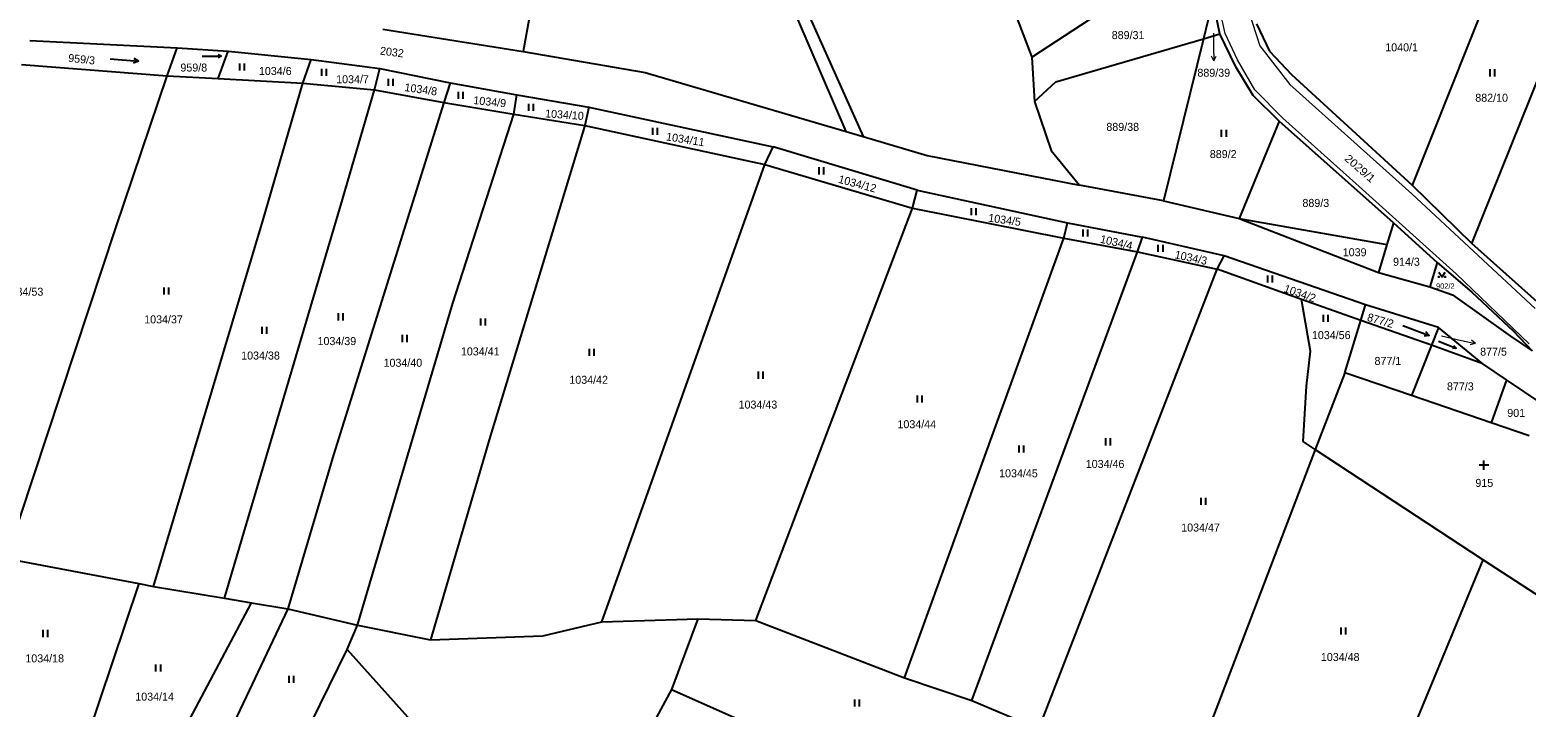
# Model space of a CAD drawing. Extents: x -820420 to -815896, y -1105820 to -1103643.
# Drawn here: x -818131.9 to -817814, y -1104702.1 to -1104558.3 of the extents above; entities that cross this region are included whole.
import ezdxf
from ezdxf.enums import TextEntityAlignment as Align

# ---------------------------------------------------------------- set-up
doc = ezdxf.new("R2010")
doc.units = 0
doc.header["$LTSCALE"] = 0.68
for name, color, linetype, lineweight in [('1', 7, 'Continuous', 25), ('3', 7, 'Continuous', 25), ('4', 7, 'Continuous', 13), ('7', 7, 'Continuous', 13)]:
    doc.layers.add(name, color=color, linetype=linetype, lineweight=lineweight)
doc.layers.add('2', color=7, linetype='Continuous')

msp = doc.modelspace()

# ---------------------------------------------------------------- linework, layer by layer
at = {"layer": '1'}
for p, q in [((-817940.64, -1104507.75), (-817918.98, -1104564.11)), ((-818020.36, -1104524.99), (-818027.05, -1104562.9)), ((-817815.09, -1104533.38), (-817838.19, -1104591.31)), ((-817918.98, -1104564.11), (-817899.8, -1104551.51)), ((-817958.41, -1104579.92), (-817968.74, -1104556.07)), ((-817966.18, -1104555.72), (-817954.8, -1104580.98)), ((-817879.04, -1104559.18), (-817879.9, -1104555.08)), ((-817871.26, -1104557.02), (-817868.49, -1104562.86)), ((-818131.94, -1104560.55), (-818100.61, -1104562.13)), ((-818056.89, -1104558.16), (-818027.05, -1104562.9)), ((-817913.88, -1104569.34), (-817882.54, -1104560.2)), ((-817882.54, -1104560.2), (-817890.98, -1104594.64)), ((-817882.54, -1104560.2), (-817879.04, -1104559.18)), ((-817875.63, -1104566.16), (-817879.04, -1104559.18)), ((-818102.69, -1104568.1), (-818100.61, -1104562.13)), ((-818100.61, -1104562.13), (-818089.75, -1104562.82)), ((-818091.86, -1104568.66), (-818089.75, -1104562.82)), ((-818089.75, -1104562.82), (-818072.12, -1104564.6)), ((-818027.05, -1104562.9), (-818001.13, -1104567.36)), ((-817868.49, -1104562.86), (-817863.84, -1104567.81)), ((-817825.5, -1104603.68), (-817808.78, -1104562.2)), ((-818133.7, -1104565.65), (-818102.69, -1104568.1)), ((-818073.89, -1104569.63), (-818072.12, -1104564.6)), ((-818072.12, -1104564.6), (-818057.57, -1104566.53)), ((-818058.66, -1104571.07), (-818057.57, -1104566.53)), ((-818057.57, -1104566.53), (-818042.59, -1104569.59)), ((-817918.98, -1104564.11), (-817918.42, -1104573.52)), ((-817871.98, -1104572.23), (-817875.63, -1104566.16)), ((-818113.66, -1104600.35), (-818102.69, -1104568.1)), ((-818102.69, -1104568.1), (-818091.86, -1104568.66)), ((-818091.86, -1104568.66), (-818073.89, -1104569.63)), ((-818082.39, -1104598.85), (-818073.89, -1104569.63)), ((-818073.89, -1104569.63), (-818058.66, -1104571.07)), ((-818042.59, -1104569.59), (-818043.92, -1104573.72)), ((-818042.59, -1104569.59), (-818028.44, -1104572.11)), ((-818001.13, -1104567.36), (-817958.41, -1104579.92)), ((-817918.42, -1104573.52), (-817913.88, -1104569.34)), ((-817863.84, -1104567.81), (-817838.19, -1104591.31)), ((-818065.85, -1104595.56), (-818058.66, -1104571.07)), ((-818058.66, -1104571.07), (-818043.92, -1104573.72)), ((-818029.09, -1104576.24), (-818028.44, -1104572.11)), ((-818028.44, -1104572.11), (-818013.16, -1104574.71)), ((-817866.42, -1104577.69), (-817871.98, -1104572.23)), ((-818043.92, -1104573.72), (-818067.4, -1104648.56)), ((-818043.92, -1104573.72), (-818029.09, -1104576.24)), ((-818041.99, -1104616.33), (-818029.09, -1104576.24)), ((-818029.09, -1104576.24), (-818014, -1104578.65)), ((-818013.16, -1104574.71), (-818014, -1104578.65)), ((-818013.16, -1104574.71), (-817973.99, -1104583.16)), ((-817918.42, -1104573.52), (-817914.89, -1104583.93)), ((-818014, -1104578.65), (-818034.12, -1104644.64)), ((-818014, -1104578.65), (-817975.74, -1104586.91)), ((-817866.42, -1104577.69), (-817874.93, -1104598.35)), ((-817842.11, -1104599.31), (-817866.42, -1104577.69)), ((-817958.41, -1104579.92), (-817954.8, -1104580.98)), ((-817954.8, -1104580.98), (-817941.26, -1104584.96)), ((-817975.74, -1104586.91), (-817973.99, -1104583.16)), ((-817943.37, -1104592.32), (-817973.99, -1104583.16)), ((-817941.26, -1104584.96), (-817908.87, -1104591.3)), ((-817914.89, -1104583.93), (-817908.87, -1104591.3)), ((-818010.36, -1104684.02), (-817975.74, -1104586.91)), ((-817975.74, -1104586.91), (-817944.36, -1104596.2)), ((-817944.36, -1104596.2), (-817943.37, -1104592.32)), ((-817943.37, -1104592.32), (-817911.42, -1104599.27)), ((-817890.98, -1104594.64), (-817908.87, -1104591.3)), ((-817825.5, -1104603.68), (-817838.19, -1104591.31)), ((-818090.57, -1104678.98), (-818065.85, -1104595.56)), ((-817890.98, -1104594.64), (-817874.93, -1104598.35)), ((-818105.6, -1104676.49), (-818082.39, -1104598.85)), ((-817977.65, -1104683.67), (-817944.36, -1104596.2)), ((-817944.36, -1104596.2), (-817912.17, -1104602.51)), ((-817874.93, -1104598.35), (-817845.34, -1104609.79)), ((-817874.93, -1104598.35), (-817843.57, -1104603.89)), ((-818136.83, -1104670.54), (-818113.66, -1104600.35)), ((-817912.17, -1104602.51), (-817911.42, -1104599.27)), ((-817911.42, -1104599.27), (-817895.49, -1104602.3)), ((-817842.11, -1104599.31), (-817843.57, -1104603.89)), ((-817842.11, -1104599.31), (-817832.89, -1104607.72)), ((-817946.04, -1104695.88), (-817912.17, -1104602.51)), ((-817912.17, -1104602.51), (-817896.56, -1104605.47)), ((-817896.56, -1104605.47), (-817895.49, -1104602.3)), ((-817878.13, -1104606.27), (-817895.49, -1104602.3)), ((-817843.57, -1104603.89), (-817845.34, -1104609.79)), ((-817810.91, -1104616.67), (-817825.5, -1104603.68)), ((-817931.76, -1104700.67), (-817896.56, -1104605.47)), ((-817896.56, -1104605.47), (-817879.6, -1104609.1)), ((-817879.6, -1104609.1), (-817878.13, -1104606.27)), ((-817848.08, -1104616.72), (-817878.13, -1104606.27)), ((-817832.89, -1104607.72), (-817834.4, -1104612.85)), ((-817832.89, -1104607.72), (-817825.53, -1104614)), ((-817917.49, -1104706.69), (-817879.6, -1104609.1)), ((-817861.66, -1104615.53), (-817879.6, -1104609.1)), ((-817845.34, -1104609.79), (-817834.4, -1104612.85)), ((-817834.4, -1104612.85), (-817829.58, -1104614.56)), ((-817829.58, -1104614.56), (-817817.26, -1104623.35)), ((-817825.53, -1104614), (-817816.66, -1104622.31)), ((-818062.26, -1104684.73), (-818041.99, -1104616.33)), ((-817859.81, -1104626.56), (-817861.66, -1104615.53)), ((-817849.05, -1104620.04), (-817848.08, -1104616.72)), ((-817832.56, -1104621.47), (-817848.08, -1104616.72)), ((-817834.08, -1104625.27), (-817849.05, -1104620.04)), ((-817832.56, -1104621.47), (-817834.08, -1104625.27)), ((-817823.13, -1104629.19), (-817832.56, -1104621.47)), ((-817817.26, -1104623.35), (-817812.65, -1104626.49)), ((-817816.66, -1104622.31), (-817812.65, -1104626.49)), ((-817860.65, -1104633.99), (-817859.81, -1104626.56)), ((-817834.08, -1104625.27), (-817838.32, -1104635.97)), ((-817823.13, -1104629.19), (-817834.08, -1104625.27)), ((-817818.11, -1104632.59), (-817823.13, -1104629.19)), ((-817838.32, -1104635.97), (-817852.46, -1104631.16)), ((-817818.11, -1104632.59), (-817821.4, -1104641.76)), ((-817810.54, -1104637.73), (-817818.11, -1104632.59)), ((-817861.32, -1104645.72), (-817860.65, -1104633.99)), ((-817821.4, -1104641.76), (-817838.32, -1104635.97)), ((-817813.29, -1104644.52), (-817821.4, -1104641.76)), ((-818034.12, -1104644.64), (-818046.75, -1104687.78)), ((-818067.4, -1104648.56), (-818077.06, -1104681.22)), ((-817858.82, -1104647.39), (-817886.45, -1104719.72)), ((-817858.82, -1104647.39), (-817823.09, -1104670.81)), ((-818136.83, -1104670.54), (-818108.78, -1104675.85)), ((-817847.86, -1104730.64), (-817823.09, -1104670.81)), ((-817823.09, -1104670.81), (-817802.12, -1104684.47)), ((-818108.78, -1104675.85), (-818121.19, -1104712.84)), ((-818108.78, -1104675.85), (-818105.6, -1104676.49)), ((-818105.6, -1104676.49), (-818090.57, -1104678.98)), ((-818105.51, -1104718.93), (-818084.8, -1104679.97)), ((-818077.06, -1104681.22), (-818095.85, -1104720.8)), ((-818090.57, -1104678.98), (-818084.8, -1104679.97)), ((-818084.8, -1104679.97), (-818077.06, -1104681.22)), ((-818077.06, -1104681.22), (-818062.26, -1104684.73)), ((-818064.49, -1104689.84), (-818062.26, -1104684.73)), ((-818062.26, -1104684.73), (-818046.75, -1104687.78)), ((-818022.88, -1104686.93), (-818010.36, -1104684.02)), ((-818010.36, -1104684.02), (-817989.99, -1104683.34)), ((-817989.99, -1104683.34), (-817995.58, -1104698.35)), ((-817989.99, -1104683.34), (-817977.65, -1104683.67)), ((-817977.65, -1104683.67), (-817946.04, -1104695.88)), ((-818046.75, -1104687.78), (-818022.88, -1104686.93)), ((-818077.08, -1104715.54), (-818064.49, -1104689.84)), ((-818064.49, -1104689.84), (-818051, -1104704.85)), ((-817946.04, -1104695.88), (-817931.76, -1104700.67)), ((-817995.58, -1104698.35), (-818002.92, -1104711.85)), ((-817995.58, -1104698.35), (-817960.13, -1104714.02)), ((-817931.76, -1104700.67), (-817917.49, -1104706.69))]:
    msp.add_line(p, q, dxfattribs=at)
for points in [[(-817879.9, -1104555.08), (-817879.9, -1104549.33), (-817882.54, -1104560.2)], [(-817852.46, -1104631.16), (-817849.05, -1104620.04), (-817861.66, -1104615.53)], [(-817852.46, -1104631.16), (-817858.82, -1104647.39), (-817861.32, -1104645.72)]]:
    msp.add_lwpolyline(points, dxfattribs=at)
at = {"layer": '3'}
for p, q in [((-818091.239, -1104563.926), (-818091.893, -1104564.262)), ((-818108.835, -1104564.981), (-818109.852, -1104565.396)), ((-818087.271, -1104566.97), (-818087.271, -1104565.47)), ((-818086.27, -1104566.97), (-818086.27, -1104565.47)), ((-818069.861, -1104568.09), (-818069.861, -1104566.59)), ((-818068.86, -1104568.09), (-818068.86, -1104566.59)), ((-817821.601, -1104568.19), (-817821.601, -1104566.69)), ((-817820.6, -1104568.19), (-817820.6, -1104566.69)), ((-818055.701, -1104570.22), (-818055.701, -1104568.72)), ((-818054.7, -1104570.22), (-818054.7, -1104568.72)), ((-818040.801, -1104572.98), (-818040.801, -1104571.48)), ((-818039.8, -1104572.98), (-818039.8, -1104571.48)), ((-818025.891, -1104575.49), (-818025.891, -1104573.99)), ((-818024.89, -1104575.49), (-818024.89, -1104573.99)), ((-817999.511, -1104580.59), (-817999.511, -1104579.09)), ((-817998.51, -1104580.59), (-817998.51, -1104579.09)), ((-817878.661, -1104581.03), (-817878.661, -1104579.53)), ((-817877.66, -1104581.03), (-817877.66, -1104579.53)), ((-817964.181, -1104588.99), (-817964.181, -1104587.49)), ((-817963.18, -1104588.99), (-817963.18, -1104587.49)), ((-817931.791, -1104597.68), (-817931.791, -1104596.18)), ((-817930.79, -1104597.68), (-817930.79, -1104596.18)), ((-817908.111, -1104602.19), (-817908.111, -1104600.69)), ((-817907.11, -1104602.19), (-817907.11, -1104600.69)), ((-817892.121, -1104605.45), (-817892.121, -1104603.95)), ((-817891.12, -1104605.45), (-817891.12, -1104603.95)), ((-817868.821, -1104611.96), (-817868.821, -1104610.46)), ((-817867.82, -1104611.96), (-817867.82, -1104610.46)), ((-818103.351, -1104614.5), (-818103.351, -1104613)), ((-818102.35, -1104614.5), (-818102.35, -1104613)), ((-818066.301, -1104619.98), (-818066.301, -1104618.48)), ((-818065.3, -1104619.98), (-818065.3, -1104618.48)), ((-818036.051, -1104621.08), (-818036.051, -1104619.58)), ((-818035.05, -1104621.08), (-818035.05, -1104619.58)), ((-817856.991, -1104620.33), (-817856.991, -1104618.83)), ((-817855.99, -1104620.33), (-817855.99, -1104618.83)), ((-818082.531, -1104622.83), (-818082.531, -1104621.33)), ((-818081.53, -1104622.83), (-818081.53, -1104621.33)), ((-818052.711, -1104624.59), (-818052.711, -1104623.09)), ((-818051.71, -1104624.59), (-818051.71, -1104623.09)), ((-817834.556, -1104623.229), (-817835.648, -1104623.347)), ((-818013.011, -1104627.55), (-818013.011, -1104626.05)), ((-818012.01, -1104627.55), (-818012.01, -1104626.05)), ((-817828.838, -1104625.923), (-817829.571, -1104625.989)), ((-817977.051, -1104632.37), (-817977.051, -1104630.87)), ((-817976.05, -1104632.37), (-817976.05, -1104630.87)), ((-817943.291, -1104637.42), (-817943.291, -1104635.92)), ((-817942.29, -1104637.42), (-817942.29, -1104635.92)), ((-817921.701, -1104648.05), (-817921.701, -1104646.55)), ((-817920.7, -1104648.05), (-817920.7, -1104646.55)), ((-817903.281, -1104646.52), (-817903.281, -1104645.02)), ((-817902.28, -1104646.52), (-817902.28, -1104645.02)), ((-817822.92, -1104651.74), (-817822.92, -1104649.74)), ((-817821.919, -1104650.741), (-817823.921, -1104650.741)), ((-817883.001, -1104659.13), (-817883.001, -1104657.63)), ((-817882, -1104659.13), (-817882, -1104657.63)), ((-818129.061, -1104687.22), (-818129.061, -1104685.72)), ((-818128.06, -1104687.22), (-818128.06, -1104685.72)), ((-817853.261, -1104686.69), (-817853.261, -1104685.19)), ((-817852.26, -1104686.69), (-817852.26, -1104685.19)), ((-818105.101, -1104694.54), (-818105.101, -1104693.04)), ((-818104.1, -1104694.54), (-818104.1, -1104693.04)), ((-818076.791, -1104696.92), (-818076.791, -1104695.42)), ((-818075.79, -1104696.92), (-818075.79, -1104695.42)), ((-817956.581, -1104701.97), (-817956.581, -1104700.47)), ((-817955.58, -1104701.97), (-817955.58, -1104700.47))]:
    msp.add_line(p, q, dxfattribs=at)
for points in [[(-818095.259, -1104563.926), (-818091.239, -1104563.926), (-818091.893, -1104563.59)], [(-818114.812, -1104564.459), (-818108.835, -1104564.981), (-818109.765, -1104564.397)], [(-817832.5, -1104609.764), (-817831.83, -1104610.77), (-817831.16, -1104609.764)], [(-817840.158, -1104621.079), (-817834.556, -1104623.229), (-817835.289, -1104622.411)], [(-817832.565, -1104624.417), (-817828.838, -1104625.923), (-817829.319, -1104625.366)]]:
    msp.add_lwpolyline(points, dxfattribs=at)
for centre in [(-817832.5, -1104610.7696), (-817831.16, -1104610.7696)]:
    msp.add_circle(centre, 0.067, dxfattribs=at)
at = {"layer": '4'}
for p, q in [((-817877.91, -1104559.08), (-817878.95, -1104554.37)), ((-817872.95, -1104554.24), (-817870.57, -1104561.67)), ((-817875.28, -1104564.68), (-817877.91, -1104559.08)), ((-817870.57, -1104561.67), (-817864.14, -1104569.89)), ((-817871.62, -1104571.05), (-817875.28, -1104564.68)), ((-817864.14, -1104569.89), (-817838.22, -1104593.13)), ((-817865.63, -1104577.05), (-817871.62, -1104571.05)), ((-817850.18, -1104590.91), (-817865.63, -1104577.05)), ((-817828.8, -1104610.13), (-817850.18, -1104590.91)), ((-817838.22, -1104593.13), (-817812.01, -1104617.45)), ((-817813.34, -1104624.94), (-817828.8, -1104610.13))]:
    msp.add_line(p, q, dxfattribs=at)
at = {"layer": '7'}
for p, q in [((-817880.308, -1104564.881), (-817879.824, -1104563.87)), ((-817824.736, -1104624.915), (-817825.599, -1104624.202))]:
    msp.add_line(p, q, dxfattribs=at)
for points in [[(-817880.39, -1104559), (-817880.36, -1104561.88), (-817880.308, -1104564.881), (-817880.826, -1104563.888)], [(-817831.93, -1104623.27), (-817827.66, -1104624.24), (-817824.736, -1104624.915), (-817825.824, -1104625.178)]]:
    msp.add_lwpolyline(points, dxfattribs=at)

# ---------------------------------------------------------------- texts
at = {"layer": '2'}
for s, height, p in [('889/31', 1.7, (-817898.54, -1104560.275)), ('1040/1', 1.7, (-817840.42, -1104562.875)), ('959/8', 1.7, (-818097.07, -1104567.165)), ('1034/6', 1.7, (-818079.75, -1104567.895)), ('1034/7', 1.7, (-818063.34, -1104569.645)), ('882/10', 1.7, (-817821.29, -1104573.575)), ('889/38', 1.7, (-817899.68, -1104579.755)), ('889/2', 1.7, (-817878.33, -1104585.535)), ('889/3', 1.7, (-817858.65, -1104595.905)), ('1039', 1.7, (-817850.4, -1104606.375)), ('914/3', 1.7, (-817839.39, -1104608.395)), ('1034/53', 1.7, (-818133.149, -1104614.755)), ('902/2', 1.14, (-817831.129, -1104613.285)), ('1034/37', 1.7, (-818103.499, -1104620.625)), ('1034/39', 1.7, (-818066.669, -1104625.235)), ('1034/56', 1.7, (-817855.369, -1104623.965)), ('1034/38', 1.7, (-818082.889, -1104628.305)), ('1034/41', 1.7, (-818036.199, -1104627.425)), ('1034/40', 1.7, (-818052.639, -1104629.835)), ('877/1', 1.7, (-817843.33, -1104629.445)), ('1034/42', 1.7, (-818013.159, -1104633.455)), ('877/3', 1.7, (-817827.94, -1104634.855)), ('1034/43', 1.7, (-817977.199, -1104638.715)), ('901', 1.7, (-817816.069, -1104640.485)), ('1034/44', 1.7, (-817943.439, -1104642.885)), ('1034/46', 1.7, (-817903.429, -1104651.325)), ('1034/45', 1.7, (-817921.839, -1104653.305)), ('915', 1.7, (-817822.849, -1104655.345)), ('1034/47', 1.7, (-817883.149, -1104664.815)), ('1034/18', 1.7, (-818128.749, -1104692.595)), ('1034/48', 1.7, (-817853.469, -1104692.305)), ('1034/14', 1.7, (-818105.389, -1104700.715))]:
    msp.add_text(s, height=height, dxfattribs=at).set_placement(p, align=Align.CENTER)
for s, rotation, p in [('959/3', 354, (-818120.9883, -1104565.3872)), ('2032', 353, (-818055.0691, -1104563.8677)), ('1034/8', 352, (-818048.9278, -1104571.7789)), ('1034/9', 354, (-818034.2683, -1104574.4071)), ('1034/10', 356, (-818018.3593, -1104577.1659)), ('1034/11', 351, (-817992.738, -1104582.3996)), ('1034/12', 345, (-817956.278, -1104591.8103)), ('1034/5', 352, (-817924.8878, -1104599.4889)), ('1034/4', 347, (-817901.2082, -1104604.2562)), ('1034/3', 348, (-817885.3482, -1104607.5149)), ('1034/2', 341, (-817862.2967, -1104615.05)), ('877/2', 344, (-817845.1378, -1104620.8319))]:
    msp.add_text(s, height=1.7, rotation=rotation, dxfattribs=at).set_placement(p, align=Align.CENTER)
for s, p in [('889/39', (-817883.81, -1104568.265)), ('877/5', (-817823.73, -1104627.475))]:
    msp.add_text(s, height=1.7, dxfattribs=at).set_placement(p)
at = {"layer": '2', "width": 1.1}
msp.add_text('2029/1', height=1.7, rotation=319, dxfattribs=at).set_placement((-817849.8141, -1104588.3668), align=Align.CENTER)

doc.saveas('drawing.dxf')
